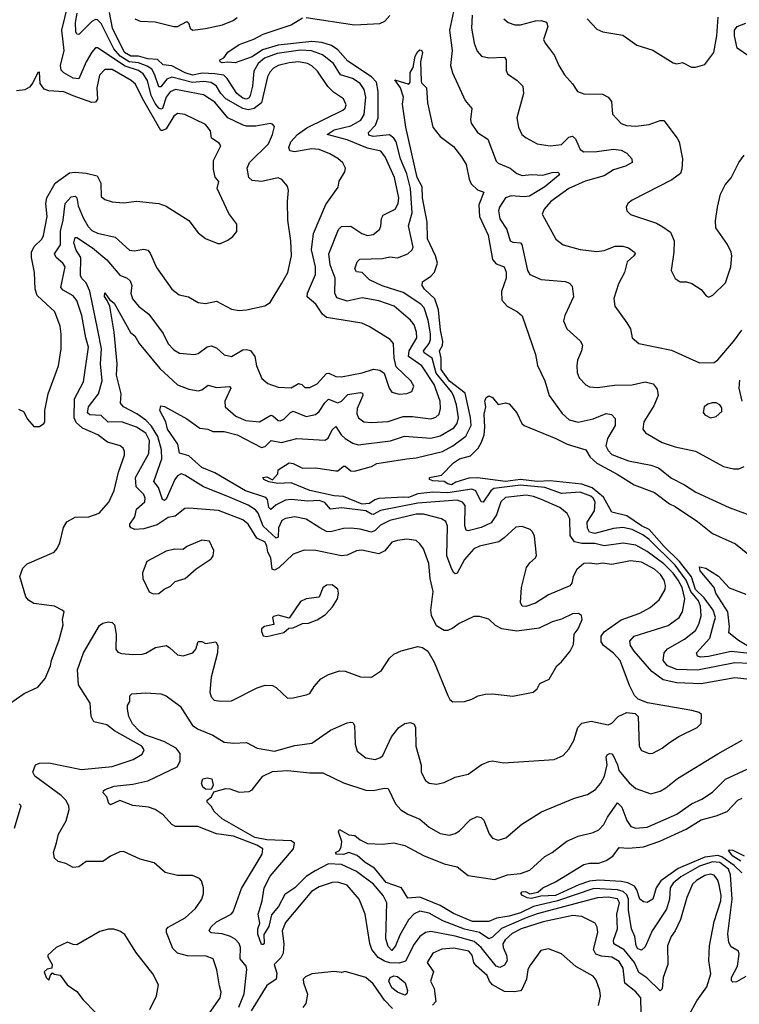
# Model space of a CAD drawing. Extents: x 1552294 to 1694791, y 811929 to 917222.
# Tile 275 of 643: x 1590538 to 1594399, y 895611 to 900891. Entities that reach past the tile are written whole.
import ezdxf

# ---------------------------------------------------------------- set-up
doc = ezdxf.new("R2010")
doc.units = 0

msp = doc.modelspace()

# ---------------------------------------------------------------- linework, layer by layer
at = {"layer": '0CON10XD'}
for points in [[(1590438.3, 897191.7), (1590562.4, 897277.6), (1590635, 897312), (1590675, 897358), (1590703.6, 897425), (1590708.2, 897455), (1590750, 897565), (1590771.4, 897645), (1590768.6, 897675), (1590776, 897715), (1590766.7, 897725), (1590725, 897746), (1590615, 897760), (1590585, 897778.8), (1590571.2, 897795), (1590539.2, 897905), (1590555, 897950), (1590577.6, 897972.4), (1590722.5, 898035), (1590740, 898055), (1590754.3, 898085), (1590773, 898167), (1590791.3, 898198.7), (1590835, 898222.5), (1590910, 898225), (1590965, 898244), (1591017, 898303), (1591045.8, 898365.8), (1591068.7, 898465), (1591100, 898555), (1591101.1, 898575), (1591093.7, 898593.7), (1591078, 898605), (1591010, 898625), (1590957.1, 898665), (1590875, 898699.7), (1590840.7, 898730.7), (1590830, 898755), (1590832.9, 898857.1), (1590880.5, 898949.5), (1590907, 899135), (1590892.4, 899185), (1590871.9, 899305), (1590844.1, 899384.1), (1590825, 899410.7), (1590770.7, 899440.7), (1590759.3, 899455), (1590781.9, 899565), (1590770, 899585), (1590734.1, 899615), (1590724.7, 899635), (1590757.4, 899682.6), (1590756.8, 899756.8), (1590771.9, 899815), (1590782, 899905), (1590815, 899941.1), (1590836.2, 899945), (1590845.3, 899935.3), (1590852.2, 899892.2), (1590878.3, 899828.3), (1590905, 899782), (1590925, 899760.6), (1590955, 899745.3), (1591050, 899725), (1591126.7, 899655), (1591151.8, 899651.8), (1591205, 899660), (1591225.3, 899655.3), (1591239.1, 899639.1), (1591271.5, 899561.5), (1591355, 899445.8), (1591393.8, 899415), (1591443.3, 899405), (1591496.1, 899373.9), (1591535, 899368), (1591595, 899381.2), (1591675, 899339.2), (1591715, 899331.9), (1591755, 899334.4), (1591854.2, 899355.8), (1591882.5, 899375), (1591945, 899477.5), (1591977.8, 899535), (1591996.2, 899625), (1591993.1, 899705), (1591976.4, 899815), (1591974.4, 899915), (1591980.6, 899975), (1591975, 899997.5), (1591945, 900033.8), (1591925, 900042.5), (1591835, 900023.6), (1591785, 900028.1), (1591768.1, 900045), (1591758.9, 900095), (1591770.5, 900125), (1591872.5, 900225), (1591894.5, 900275), (1591905, 900317.5), (1591895, 900330), (1591883.6, 900333.6), (1591805, 900320.3), (1591755, 900319.7), (1591737.1, 900325), (1591654.4, 900364.4), (1591585, 900448.2), (1591525, 900487.4), (1591375, 900516.8), (1591345, 900503.8), (1591324.8, 900474.8), (1591305, 900415.4), (1591295, 900410.8), (1591285, 900415.7), (1591265, 900441.1), (1591244.4, 900485), (1591223.1, 900565), (1591201.2, 900601.2), (1591175, 900618.6), (1591105, 900641.6), (1590955, 900740.5), (1590945, 900740.6), (1590925, 900717.5), (1590894.8, 900665), (1590855, 900574.4), (1590825, 900576.5), (1590775.5, 900605), (1590760.5, 900620.5), (1590756.6, 900645), (1590776.3, 900725), (1590764.5, 900835), (1590813.1, 901035)], [(1592865.2, 900935), (1592844.8, 900835), (1592859.1, 900725), (1592850, 900645), (1592860, 900605), (1592927.8, 900457.8), (1592964.4, 900415), (1592957.3, 900355), (1592960.5, 900335), (1592994.4, 900285), (1593050.1, 900250.1), (1593095, 900132.2), (1593105, 900122.1), (1593170.6, 900095), (1593206.5, 900066.5), (1593235, 900054.8), (1593285, 900061), (1593345, 900056.4), (1593395, 900070.8), (1593425, 900072.9), (1593434.2, 900065), (1593429.5, 900055), (1593355.3, 899994.7), (1593273.1, 899945), (1593245, 899940.3), (1593175, 899946.2), (1593145, 899936), (1593112.1, 899885), (1593107.9, 899865), (1593113.7, 899823.7), (1593152.7, 899765), (1593170.6, 899705), (1593185, 899697.3), (1593224.7, 899694.7), (1593232.5, 899685), (1593263.3, 899545), (1593274.6, 899524.6), (1593336.8, 899496.8), (1593465, 899486.9), (1593487.8, 899477.8), (1593502.4, 899462.4), (1593509.5, 899405), (1593462.7, 899305), (1593456.5, 899275), (1593473.4, 899233.4), (1593545, 899168.6), (1593557.8, 899145), (1593552.7, 899115), (1593531.5, 899065), (1593527.5, 899035), (1593529.1, 898999.1), (1593540.9, 898970.9), (1593575, 898932), (1593595, 898921.4), (1593638.3, 898918.3), (1593729.8, 898930.2), (1593825, 898933.3), (1593895, 898948.5), (1593937.7, 898937.7), (1593959.1, 898909.1), (1593963.1, 898875), (1593940.3, 898819.7), (1593886.9, 898735), (1593882.5, 898695), (1593896, 898675), (1593985, 898622.9), (1594055, 898599.6), (1594165, 898576.5), (1594313.9, 898493.9), (1594367.9, 898482.1), (1594397.4, 898482.6), (1594425.4, 898494.6)], [(1591675.4, 899084.6), (1591735, 899119.6), (1591755, 899122.3), (1591776.5, 899116.5), (1591799.2, 899085), (1591808.8, 899035), (1591837, 898967), (1591869.7, 898939.7), (1591925, 898920), (1591995, 898916.7), (1592035, 898939.4), (1592051.2, 898935), (1592068.1, 898918.1), (1592095, 898917.9), (1592135, 898937.9), (1592185, 898992.7), (1592196.7, 898995), (1592235, 898977.9), (1592265, 898975.4), (1592375, 898997.7), (1592436.8, 899016.8), (1592470.6, 899010.6), (1592494.5, 898994.5), (1592520.6, 898915), (1592535, 898894.2), (1592575, 898883.5), (1592615, 898886.7), (1592642.6, 898897.4), (1592652.2, 898925), (1592636.4, 898955), (1592558.9, 899028.9), (1592547.5, 899075), (1592544.4, 899155), (1592525.3, 899175.3), (1592413.8, 899246.2), (1592373.8, 899263.8), (1592183.9, 899293.9), (1592162.1, 899312.1), (1592127.2, 899365), (1592080, 899405), (1592082.9, 899425), (1592125.2, 899525), (1592124.8, 899565), (1592103.1, 899656.9), (1592114.1, 899745), (1592180.1, 899899.9), (1592247.9, 899992.1), (1592251.9, 900025), (1592282.9, 900075), (1592286.9, 900095), (1592272.8, 900122.8), (1592245.9, 900145.9), (1592201.7, 900171.7), (1592144.6, 900194.6), (1592105, 900198.6), (1592012.1, 900182.1), (1591988.3, 900188.3), (1591982.5, 900205), (1591993.3, 900235), (1592028.8, 900275), (1592078.3, 900311.7), (1592272.5, 900405), (1592285, 900416), (1592290.5, 900435), (1592275, 900465.6), (1592222.1, 900502.1), (1592191.7, 900531.7), (1592136.2, 900615), (1592105, 900643.9), (1592082.9, 900655), (1592035, 900664), (1591985, 900659.1), (1591925.6, 900645), (1591899.2, 900630.8), (1591879.8, 900610.2), (1591867.8, 900585), (1591834.8, 900445.2), (1591796.2, 900415), (1591765, 900407.2), (1591735, 900414.8), (1591645, 900466.2), (1591617.2, 900495), (1591593.9, 900535), (1591565, 900554.5), (1591525, 900558.9), (1591465, 900553.4), (1591355, 900583), (1591328, 900572), (1591295, 900531.4), (1591285, 900531.2), (1591262.1, 900597.9), (1591246.5, 900625), (1591222.2, 900642.2), (1591175, 900660.3), (1591124.8, 900664.8), (1591078.2, 900695), (1591044, 900735), (1590975, 900871.1), (1590955, 900890.3), (1590945, 900891.4), (1590925, 900881.1), (1590855, 900811.4), (1590845, 900812.5), (1590839.1, 900825), (1590838, 900875), (1590847.3, 900925)], [(1591714.5, 895595), (1591742.7, 895667.3), (1591757.3, 895797.3), (1591754, 895815), (1591722, 895855), (1591722.1, 895915), (1591715, 895937.5), (1591695, 895960), (1591670, 895975), (1591625, 895989.5), (1591565, 895993.8), (1591554.4, 896005), (1591564.5, 896025), (1591595, 896053.1), (1591672.9, 896095), (1591683.5, 896106.5), (1591728.8, 896231.2), (1591838.5, 896415), (1591842.1, 896445), (1591810.5, 896465), (1591685, 896511.8), (1591595, 896525.4), (1591493.8, 896565), (1591375, 896564.4), (1591355, 896575.7), (1591307.3, 896627.3), (1591264.4, 896655), (1591228.7, 896668.7), (1591145, 896677.5), (1591075, 896704.5), (1591025, 896680.6), (1591016.7, 896686.7), (1591005, 896724.2), (1590985.7, 896745), (1590987.5, 896755), (1590997.6, 896762.4), (1591045, 896780.3), (1591145, 896792), (1591225, 896809.1), (1591382.5, 896885), (1591399.6, 896915), (1591398.8, 896955), (1591377.3, 896985), (1591310.8, 897020.8), (1591208.9, 897055), (1591180.9, 897075), (1591142.9, 897115), (1591123.1, 897155), (1591115.9, 897194.1), (1591116.2, 897213.8), (1591128.8, 897235), (1591128.8, 897265), (1591140, 897275), (1591215, 897281.4), (1591295, 897275.6), (1591325, 897265.6), (1591399.4, 897209.4), (1591466, 897106), (1591495, 897086.6), (1591575, 897053.2), (1591635, 897016.7), (1591685, 897011.5), (1591755, 897014), (1591813.3, 896985), (1591905, 896968.2), (1592015, 896999.3), (1592105, 897010.7), (1592205, 897080.9), (1592295, 897120.8), (1592315, 897124.2), (1592325, 897121.2), (1592335.5, 897105.5), (1592337.9, 897005), (1592348.3, 896968.3), (1592395, 896932.9), (1592445, 896924.3), (1592475, 896934.4), (1592486.9, 896945), (1592533.9, 897045), (1592572.2, 897095), (1592605, 897116), (1592635, 897122), (1592655, 897113.8), (1592662.2, 897095), (1592663.4, 896995), (1592692.4, 896892.4), (1592693.1, 896855), (1592715, 896811.2), (1592735, 896797.1), (1592775, 896790.6), (1592815, 896800), (1592875, 896828.6), (1592945, 896845.6), (1593015, 896894.2), (1593055, 896912), (1593075, 896915.8), (1593135, 896906), (1593405.6, 896924.4), (1593453.8, 896945), (1593485, 896978.8), (1593511.9, 897025), (1593533.5, 897095), (1593555, 897118.9), (1593605, 897129.5), (1593695, 897110), (1593715, 897119.2), (1593750, 897155), (1593795.5, 897175.5), (1593840.3, 897170.3), (1593857.1, 897155), (1593862.2, 896995), (1593875, 896972.5), (1593915, 896955.6), (1593935, 896957.8), (1593985, 896983.6), (1594025.6, 897015), (1594075, 897046.5), (1594173.8, 897095), (1594194.1, 897115.9), (1594196.7, 897165), (1594183.3, 897175), (1594145, 897186.5), (1593907, 897227), (1593856.4, 897246.4), (1593836.4, 897266.4), (1593809.8, 897319.8), (1593759.6, 897455), (1593725, 897493.2), (1593670.3, 897535), (1593659, 897555), (1593658.9, 897585), (1593675, 897608), (1593765, 897671.8), (1593865, 897709.1), (1593921.3, 897738.7), (1593969.9, 897780.1), (1594001.3, 897835), (1594003.4, 897856.6), (1593995.7, 897885), (1593975.7, 897915), (1593945.2, 897945), (1593875, 897981.2), (1593815, 897988.1), (1593715, 897970), (1593665, 897976.7), (1593635, 897970.4), (1593595, 897976.7), (1593565, 897974.3), (1593527.9, 897942.1), (1593507.8, 897905), (1593501.3, 897868.7), (1593490, 897855), (1593375, 897806.1), (1593305, 897762.1), (1593253.8, 897743.8), (1593235, 897745.7), (1593224.7, 897764.7), (1593230, 897845), (1593257.6, 897952.4), (1593275, 897978.6), (1593306.2, 898005), (1593311.7, 898018.3), (1593301.1, 898121.1), (1593290.6, 898145), (1593276.5, 898156.5), (1593235, 898173.8), (1593199.8, 898170.2), (1593138.5, 898111.5), (1593108.9, 898091.1), (1593005, 898067.5), (1592975, 898053.1), (1592925, 897995.5), (1592885, 897923.1), (1592875, 897918.6), (1592865, 897925.8), (1592853, 897953), (1592830.4, 898015), (1592833.3, 898175), (1592825, 898199.4), (1592801.2, 898215), (1592705, 898240), (1592665, 898239.3), (1592524, 898206), (1592475, 898179.3), (1592445, 898151.8), (1592425, 898142.2), (1592365, 898158.8), (1592315, 898163.8), (1592275, 898161.5), (1592205, 898144.1), (1592185, 898146.7), (1592147.8, 898165), (1592075, 898213.2), (1592015, 898225.3), (1591965, 898215.8), (1591944.7, 898205), (1591927.5, 898165), (1591925, 898116.2), (1591915, 898111.1), (1591844.2, 898175), (1591817.3, 898245), (1591803.1, 898263.1), (1591765, 898288), (1591654.4, 898334.4), (1591525, 898385.2), (1591425, 898448.8), (1591405, 898455.3), (1591385, 898444.1), (1591370.4, 898425), (1591325, 898319.4), (1591315, 898311.9), (1591305, 898317.1), (1591282.7, 898382.7), (1591257.1, 898415), (1591301.5, 898535), (1591299.6, 898585), (1591279, 898655), (1591245, 898711.5), (1591215, 898742.9), (1591167.6, 898777.6), (1591095.6, 898815), (1591078.5, 898835), (1591083.3, 898885), (1591056.8, 898985), (1591060.8, 899045), (1591044.7, 899215.3), (1591021.3, 899355), (1591007.5, 899385), (1590993.6, 899406.4), (1590995, 899425.8), (1591020.8, 899390.8), (1591045, 899370), (1591133.4, 899213.4), (1591155.6, 899195), (1591180, 899155), (1591290.2, 899020.2), (1591385, 898932.5), (1591445, 898908.7), (1591495, 898900.8), (1591515, 898906.4), (1591549.3, 898930.7), (1591595, 898918.2), (1591664.5, 898924.5), (1591671.9, 898915), (1591638.8, 898845), (1591641.2, 898815), (1591697.8, 898765), (1591752, 898742), (1591825, 898734), (1591885, 898769.4), (1591896.9, 898766.9), (1591925, 898741.5), (1591935, 898740.4), (1591955, 898748.8), (1591990.4, 898785), (1592005, 898791.4), (1592075, 898762), (1592125, 898773.2), (1592145, 898788.8), (1592175, 898836), (1592194.8, 898855.2), (1592245, 898836.9), (1592265, 898845.9), (1592299.5, 898880.5), (1592365, 898891.5), (1592377.5, 898887.5), (1592379.3, 898875), (1592348.8, 898805), (1592347.5, 898777.5), (1592356.9, 898755), (1592385, 898734.6), (1592425, 898730.7), (1592515, 898735.9), (1592595, 898763), (1592646.4, 898763.6), (1592745, 898750.9), (1592771.1, 898758.9), (1592788.5, 898775), (1592795.3, 898805), (1592793.6, 898845), (1592762.8, 898935), (1592695.4, 899035.4), (1592624.8, 899085), (1592627.7, 899115), (1592668.3, 899185), (1592667.8, 899215), (1592654.1, 899254.1), (1592635, 899278.9), (1592546.7, 899355), (1592465, 899383.5), (1592375, 899399.4), (1592295, 899381.2), (1592240.1, 899400.1), (1592230, 899425), (1592230.5, 899505), (1592204.2, 899575.8), (1592197.2, 899635), (1592248.9, 899765), (1592265, 899781.9), (1592315, 899782.7), (1592373.8, 899743.8), (1592405, 899733.8), (1592435, 899738.1), (1592468, 899765), (1592476.4, 899783.6), (1592479.1, 899825), (1592487.6, 899842.4), (1592552.1, 899875), (1592569.5, 899905), (1592572.4, 899935), (1592548.4, 900045), (1592498.4, 900155), (1592475.2, 900185.2), (1592405, 900201), (1592295, 900247), (1592187.8, 900275), (1592225, 900300), (1592315, 900321.7), (1592368.3, 900351.7), (1592387.3, 900382.7), (1592396.3, 900475), (1592386.1, 900516.1), (1592365, 900548), (1592324.8, 900574.8), (1592258.8, 900595), (1592222.3, 900655), (1592162.9, 900702.9), (1592103.8, 900723.8), (1592045, 900727.2), (1591920.4, 900709.6), (1591851.9, 900685), (1591817.5, 900655), (1591794.9, 900615.1), (1591787.2, 900535), (1591775, 900484.3), (1591768.9, 900471.1), (1591755, 900464.1), (1591735, 900470.3), (1591703.5, 900495), (1591651.9, 900575), (1591632.7, 900592.7), (1591585, 900601.2), (1591516.8, 900603.2), (1591465, 900593.2), (1591425.3, 900605), (1591355, 900642.8), (1591308.7, 900648.7), (1591277.3, 900677.3), (1591225, 900681.6), (1591175, 900695.1), (1591133.8, 900695), (1591100.8, 900715), (1591035.5, 900845), (1591019.5, 900929.5)], [(1591156.2, 900896.2), (1591185, 900882.8), (1591265, 900880), (1591365, 900853.6), (1591385.6, 900855), (1591435, 900881.5), (1591444.6, 900874.6), (1591453.2, 900845), (1591465, 900834.6), (1591535, 900843.4)], [(1594555, 897341.2), (1594375, 897360.9), (1594195, 897328.6), (1594064.1, 897334.1), (1593990.2, 897350.2), (1593929.8, 897395), (1593835.3, 897505), (1593815.4, 897535), (1593812.7, 897557.3), (1593835.7, 897585), (1594017.3, 897642.7), (1594076.4, 897685), (1594095, 897716.2), (1594106.2, 897785), (1594092.9, 897845), (1594071.4, 897885), (1594045, 897921.9), (1593995, 897972.3), (1593905, 898039.8), (1593845, 898072.4), (1593776.8, 898083.2), (1593675, 898069.1), (1593625, 898081.9), (1593555, 898081.5), (1593515, 898091.2), (1593491.4, 898125), (1593490, 898215), (1593475, 898242.5), (1593435.8, 898275), (1593338.6, 898318.6), (1593294.5, 898334.5), (1593255, 898340.6), (1593145, 898328.2), (1593120.6, 898305), (1593097.1, 898235), (1593067.4, 898192.6), (1593015, 898168), (1592945, 898149.6), (1592934.1, 898154.1), (1592926.5, 898176.5), (1592928.9, 898285), (1592914, 898304), (1592885, 898313.5), (1592675, 898298.1), (1592475, 898259.5), (1592435, 898237.8), (1592425, 898238.3), (1592395, 898257.6), (1592265, 898272.5), (1592205, 898266.3), (1592175, 898302.1), (1592145, 898312.2), (1592085, 898309.7), (1591995, 898317.7), (1591965, 898313.5), (1591915, 898289), (1591885, 898264.5), (1591875, 898274.2), (1591867, 898317), (1591858.8, 898328.8), (1591750, 898365), (1591585, 898460.6), (1591515, 898488.8), (1591445, 898552.1), (1591396.3, 898566.3), (1591386.8, 898615), (1591331.2, 898695), (1591322.3, 898735), (1591290.6, 898795), (1591295, 898820), (1591315, 898815.7), (1591435, 898750.6), (1591505, 898700.5), (1591547.5, 898695), (1591575, 898683.1), (1591635, 898682.5), (1591705, 898664.1), (1591835, 898596.2), (1591855, 898601.2), (1591886.7, 898635), (1591943.6, 898623.6), (1592025, 898644.6), (1592175, 898636.1), (1592193.3, 898646.8), (1592215, 898692.2), (1592235, 898709.2), (1592263.4, 898665), (1592283.9, 898645), (1592325, 898620), (1592355, 898611.8), (1592528.2, 898631.8), (1592603.3, 898656.7), (1592745, 898645.8), (1592795, 898658.9), (1592867.6, 898702.4), (1592884.8, 898725), (1592891.9, 898755), (1592881.8, 898825), (1592865.9, 898875), (1592855.9, 898895), (1592772.7, 898995), (1592750.9, 899075), (1592709.2, 899105), (1592705.2, 899115), (1592735.9, 899155), (1592743, 899175), (1592743.2, 899206.8), (1592729.5, 899279.5), (1592708.3, 899345), (1592690.4, 899365), (1592595, 899428), (1592482.9, 899462.9), (1592415, 899496.5), (1592375, 899534.4), (1592345, 899538.9), (1592336.9, 899555), (1592348.4, 899591.6), (1592363.1, 899606.9), (1592485, 899610.8), (1592525, 899618.4), (1592565, 899613.4), (1592620, 899635), (1592643.3, 899656.7), (1592648.9, 899671.1), (1592624.7, 899785), (1592644.5, 899855.5), (1592634.6, 899985), (1592614.6, 900065), (1592580.7, 900145), (1592558.2, 900235), (1592545, 900256.2), (1592522.5, 900272.5), (1592435, 900264.4), (1592410.8, 900270.8), (1592408.9, 900285), (1592447.5, 900325), (1592461.7, 900365), (1592462.2, 900505), (1592451.9, 900555), (1592426.2, 900585), (1592298.1, 900668.1), (1592245, 900729.8), (1592211.9, 900751.9), (1592158.6, 900768.6), (1592105, 900774.4), (1591925, 900753.7), (1591841.3, 900728.7), (1591785, 900692.3), (1591695, 900659.5), (1591655, 900663.5), (1591625, 900658.8), (1591613.3, 900665), (1591612.5, 900675), (1591633.9, 900686.1), (1591655, 900717.5), (1591715, 900757.1), (1591795, 900785.5), (1591845, 900813.6), (1591995, 900862.5), (1592055, 900900.4)], [(1591535, 900843.4), (1591627, 900863), (1591683.7, 900886.3), (1591705, 900902.4)], [(1592075, 900903.4), (1592335, 900864), (1592470.5, 900869.5), (1592496.7, 900883.3), (1592525, 900913.2)], [(1592965.3, 900915), (1592962.7, 900845), (1592977.1, 900765), (1592992.3, 900722.3), (1593015.4, 900695.4), (1593055, 900686.2), (1593139.3, 900689.3), (1593148.9, 900675), (1593148.9, 900618.9), (1593155, 900601.2), (1593207.5, 900565), (1593237.5, 900535), (1593240.9, 900495), (1593205.6, 900365), (1593214.6, 900314.6), (1593232.9, 900275), (1593255, 900256.9), (1593315, 900225.8), (1593385, 900213.5), (1593445, 900221.8), (1593485, 900260), (1593505, 900265.6), (1593521.3, 900251.3), (1593545.3, 900195.3), (1593565, 900182.5), (1593635, 900184.7), (1593725, 900196.8), (1593765, 900190.7), (1593795.3, 900175.3), (1593822.5, 900145), (1593824, 900125), (1593789.2, 900105), (1593725, 900085.3), (1593675, 900052.6), (1593572.9, 900025), (1593484.8, 899985.2), (1593388.1, 899915), (1593352.5, 899875), (1593342.3, 899847.7), (1593414.5, 899714.5), (1593453.4, 899683.4), (1593545, 899658.1), (1593635, 899647.5), (1593675, 899652.7), (1593734.1, 899675.9), (1593775, 899675.4), (1593805, 899666.8), (1593837.1, 899645), (1593840.8, 899635), (1593834.2, 899625), (1593798.1, 899591.9), (1593782.7, 899535), (1593750.4, 899475), (1593725.8, 899395), (1593732, 899355), (1593795.7, 899265.7), (1593815, 899232.5), (1593824, 899185), (1593860, 899155), (1594035, 899118.9), (1594185, 899051.2), (1594265, 899052), (1594285, 899066), (1594367.5, 899165), (1594412.1, 899225)], [(1593135.4, 900895.4), (1593158.8, 900875), (1593195, 900863.8), (1593225, 900863.3), (1593305.4, 900885.4), (1593336.1, 900886.1), (1593365, 900878.1), (1593371.5, 900855), (1593348.9, 900785), (1593356.9, 900765), (1593381.4, 900735), (1593408.6, 900698.6), (1593431.1, 900645), (1593461.4, 900595), (1593505, 900546), (1593531.2, 900505), (1593565, 900492.9), (1593665, 900490.8), (1593695, 900476), (1593712.7, 900452.7), (1593718.8, 900385), (1593765, 900334.2), (1593793.7, 900323.7), (1593845, 900320), (1593915, 900328.5), (1593975, 900350.5), (1593995, 900350), (1594066.3, 900256.3), (1594076.2, 900235), (1594095.3, 900145), (1594091.3, 900088.7), (1594083.8, 900066.2), (1594037.6, 900032.4), (1593825, 899923.8), (1593801.2, 899905), (1593792, 899885), (1593796.7, 899865), (1593815, 899846.2), (1593955, 899799.4), (1593989.1, 899779.1), (1594030.6, 899750.6), (1594050, 899705), (1594048.6, 899645), (1594034.4, 899545), (1594055, 899502.5), (1594082.5, 899485), (1594115.9, 899485.9), (1594145, 899476.7), (1594195, 899443.8), (1594220.7, 899410.7), (1594235, 899403.3), (1594257.3, 899412.7), (1594325, 899480), (1594354, 899565), (1594358.8, 899625), (1594356.2, 899645), (1594336.2, 899685), (1594274, 899774), (1594271.7, 899811.7), (1594282, 899885), (1594299.2, 899955), (1594324, 900005), (1594355, 900043.3), (1594396.2, 900125), (1594426.2, 900165)], [(1593582.5, 900895), (1593635, 900840.6), (1593667.5, 900825), (1593775, 900808.6), (1593850, 900755), (1593935, 900727.5), (1594045, 900660), (1594065, 900653.8), (1594095, 900661.2), (1594143, 900637), (1594165, 900636.7), (1594215, 900650), (1594262.5, 900715), (1594279.1, 900805), (1594285.9, 900905)], [(1594449.7, 900695), (1594388.2, 900738.2), (1594373.8, 900805), (1594374.2, 900835), (1594387.1, 900855), (1594435, 900871.5)], [(1593881.6, 898128.4), (1593823.9, 898156.1), (1593775, 898167.7), (1593725, 898162.5), (1593625, 898134.9), (1593595, 898142.6), (1593584.8, 898164.8), (1593583.7, 898196.3), (1593622.8, 898257.2), (1593626.5, 898305), (1593616, 898325), (1593602.7, 898335), (1593545, 898357.9), (1593445, 898349.2), (1593355, 898382.8), (1593225, 898394.7), (1593082.5, 898377.5), (1593065.9, 898364.1), (1593025, 898303.6), (1593015, 898305.6), (1592985, 898364.7), (1592963.4, 898373.4), (1592835, 898354.4), (1592755, 898357.5), (1592675, 898347.4), (1592625, 898329.2), (1592600, 898329.9), (1592465, 898322.4), (1592443.7, 898316.3), (1592414.5, 898295.5), (1592375, 898293.1), (1592275, 898334.3), (1592225, 898337), (1592095.2, 898365.2), (1591995, 898407.8), (1591922.7, 898402.7), (1591875, 898412.1), (1591848.6, 898425), (1591842.9, 898435), (1591865, 898440), (1591895, 898422.5), (1591923.3, 898455), (1591925, 898477.5), (1591985, 898514), (1592005, 898511.6), (1592055, 898486.5), (1592125, 898487.9), (1592235, 898470.9), (1592245, 898470.9), (1592275, 898496.9), (1592285, 898497.1), (1592315, 898471.8), (1592335, 898469.1), (1592425, 898495.5), (1592455, 898511.3), (1592615, 898535.8), (1592665, 898541), (1592807.7, 898575), (1592863.1, 898605), (1592932.7, 898657.3), (1592961.2, 898715), (1592957.3, 898757.3), (1592928.2, 898888.2), (1592845, 898951.9), (1592798.8, 899015), (1592799.9, 899075), (1592791.2, 899115), (1592806.9, 899143.1), (1592809.4, 899165), (1592795.7, 899225), (1592785.7, 899335.7), (1592765, 899393.5), (1592710.6, 899445), (1592697.5, 899465), (1592698.8, 899485), (1592745, 899515.6), (1592763.3, 899536.7), (1592779.6, 899585), (1592768.8, 899625), (1592726.1, 899715), (1592724.3, 899805), (1592700.2, 899935), (1592697.6, 899995), (1592671.7, 900045), (1592610.4, 900315), (1592591.7, 900438.3), (1592596.7, 900475), (1592580.8, 900525), (1592551.7, 900568.3), (1592626, 900545), (1592633.1, 900555), (1592633.2, 900606.8), (1592648.9, 900635), (1592660.9, 900695), (1592675, 900720), (1592685, 900728.8), (1592695, 900726.7), (1592700, 900715), (1592688.2, 900665), (1592692.7, 900562.7), (1592695, 900552.5), (1592721.2, 900525), (1592726, 900445), (1592755.7, 900315), (1592794, 900265), (1592865, 900211.2), (1592908, 900155), (1592934, 900115), (1592949.2, 900035), (1592961.2, 900011.2), (1592995, 899978), (1593028.8, 899965), (1593002, 899898), (1593004.7, 899834.7), (1593051.4, 899735), (1593075.2, 899605), (1593095, 899581.3), (1593138.5, 899565), (1593147.6, 899537.6), (1593147.6, 899505), (1593124, 899434), (1593125, 899387.5), (1593154.4, 899355), (1593210, 899325), (1593233.4, 899303.4), (1593305.3, 899095.3), (1593316.9, 899036.9), (1593356, 898955), (1593379.2, 898875), (1593448.2, 898778.2), (1593486.9, 898745), (1593535, 898732.2), (1593615, 898750.3), (1593685, 898778.8), (1593713.5, 898773.5), (1593732.5, 898752.5), (1593733.3, 898715), (1593692.9, 898645), (1593683.5, 898605), (1593695, 898580), (1593715, 898558.7), (1593805, 898524.8), (1593925, 898501.5), (1593965, 898487.9), (1594035, 898431.5), (1594105, 898397.1), (1594166.4, 898356.4), (1594345, 898274.5), (1594475, 898227.5)], [(1590531.7, 898801.7), (1590559.3, 898789.3), (1590579.3, 898749.3), (1590615, 898710), (1590645, 898708.8), (1590668, 898725), (1590674, 898735), (1590672.5, 898795), (1590691.9, 898885), (1590746.7, 899035), (1590760, 899125), (1590761.5, 899205), (1590755, 899246.7), (1590727.5, 899325), (1590632, 899412), (1590621.1, 899445), (1590617.1, 899535), (1590601.5, 899615), (1590602.1, 899645), (1590615.5, 899675), (1590656.4, 899713.6), (1590666.4, 899733.6), (1590685.9, 899835), (1590678.4, 899905), (1590684.2, 899935.8), (1590729.1, 900015), (1590805, 900069.7), (1590835, 900073.7), (1590895, 900067.6), (1590953.5, 900053.5), (1590973.1, 900015), (1590975, 899942.5), (1590995, 899926), (1591035, 899914.3), (1591095, 899908.1), (1591165, 899917.8), (1591285, 899904.2), (1591325, 899890), (1591445, 899813.3), (1591495, 899747.5), (1591535, 899717.5), (1591600.7, 899690.7), (1591615, 899690), (1591655, 899708.8), (1591682.7, 899727.3), (1591703.8, 899755), (1591704, 899795), (1591660.9, 899850.9), (1591597.5, 899985), (1591607.1, 900022.9), (1591587.2, 900047.2), (1591578.3, 900088.3), (1591578.2, 900135), (1591616.7, 900215), (1591608.7, 900228.7), (1591567.8, 900255), (1591561.8, 900295), (1591535, 900328.2), (1591425, 900382.3), (1591385, 900387.1), (1591365, 900373.8), (1591325, 900305.2), (1591305, 900295.7), (1591295, 900297.2), (1591197.6, 900467.6), (1591160.3, 900545), (1591136.9, 900565), (1591035, 900624.2), (1590995, 900623.4), (1590966.4, 900593.6), (1590953, 900525), (1590956, 900465), (1590945, 900448.2), (1590925, 900446.8), (1590825, 900482.9), (1590775, 900504.1), (1590695, 900508.8), (1590668.8, 900518.8), (1590648.3, 900548.3), (1590645, 900610), (1590635, 900607.5), (1590608.5, 900551.5), (1590590.9, 900529.1), (1590565.4, 900514.6), (1590521.4, 900508.6)], [(1591530.4, 895525), (1591613.5, 895645), (1591618.8, 895675), (1591610.4, 895710.4), (1591596.1, 895796.1), (1591576, 895855), (1591538, 895868), (1591438.6, 895871.4), (1591384.2, 895884.2), (1591360.3, 895910.3), (1591326.2, 895995), (1591326.2, 896013.8), (1591334.4, 896025), (1591426.9, 896075), (1591481.4, 896125), (1591515.5, 896174.5), (1591524, 896205), (1591524, 896235), (1591513.6, 896273.6), (1591502.5, 896285), (1591465, 896301.2), (1591385, 896301.4), (1591317.9, 896317.9), (1591259.1, 896369.1), (1591185, 896389.2), (1591095, 896430), (1591075, 896428), (1591025, 896406), (1590985, 896376), (1590895, 896375.7), (1590855, 896348.6), (1590824.5, 896344.5), (1590785, 896365.5), (1590745, 896376.9), (1590725.7, 896395), (1590720, 896425), (1590735, 896477.5), (1590746.7, 896523.3), (1590787.5, 896595), (1590803.1, 896655), (1590801.5, 896675), (1590786.2, 896705), (1590761, 896731), (1590618.6, 896835), (1590609.2, 896855), (1590623.8, 896895), (1590645, 896903.1), (1590695, 896906.5), (1590869.3, 896869.3), (1591035, 896886.2), (1591146.5, 896923.5), (1591195, 896952.9), (1591206.9, 896975), (1591194.4, 896995), (1591047.5, 897077.5), (1591005, 897109.2), (1590935.6, 897125.6), (1590921.4, 897155), (1590915.5, 897225), (1590854, 897324), (1590848.2, 897405), (1590880.5, 897495), (1590967.2, 897642.8), (1590985, 897654.5), (1591015, 897661.8), (1591035, 897658.9), (1591047.8, 897645), (1591055.3, 897595.3), (1591053.9, 897515), (1591065, 897498.9), (1591085, 897492.1), (1591145, 897486.2), (1591195, 897489.1), (1591215, 897494.6), (1591266.2, 897525), (1591324.4, 897534.4), (1591342.5, 897525), (1591385, 897484.3), (1591415, 897478.6), (1591466.7, 897495), (1591483.8, 897515), (1591495, 897555.8), (1591515, 897556), (1591535, 897546.2), (1591590, 897555), (1591600.6, 897535), (1591599.5, 897495), (1591566.2, 897365), (1591558.5, 897285), (1591565, 897258.8), (1591582.5, 897242.5), (1591615, 897235.7), (1591675, 897238.6), (1591812.4, 897307.6), (1591855, 897321.4), (1591895, 897320), (1591915, 897308.8), (1591975, 897253.3), (1592005, 897253.8), (1592075, 897270), (1592095, 897277.5), (1592118, 897315), (1592154.5, 897355.5), (1592195, 897378.6), (1592255, 897399.4), (1592285, 897398.1), (1592367, 897367), (1592425.6, 897364.4), (1592478.7, 897401.3), (1592522.6, 897467.4), (1592545, 897489.2), (1592585, 897506), (1592675, 897530), (1592700, 897525), (1592727.5, 897505), (1592762, 897445), (1592835, 897267.5), (1592845.9, 897245.9), (1592862.3, 897232.3), (1592925, 897234.2), (1592965, 897246.2), (1592997.5, 897265), (1593035, 897274), (1593075, 897275.8), (1593185, 897263.1), (1593293.8, 897283.8), (1593315, 897303.3), (1593328.3, 897331.7), (1593378.8, 897355), (1593420, 897425), (1593445, 897446.7), (1593492, 897505), (1593509.1, 897540.9), (1593514, 897596), (1593535.4, 897624.6), (1593556, 897675), (1593553.3, 897695), (1593536.1, 897706.1), (1593505, 897704), (1593445, 897675.5), (1593395, 897662.2), (1593325, 897628.2), (1593205, 897611.5), (1593124.8, 897624.8), (1593091.5, 897641.5), (1593055, 897676), (1593005, 897690), (1592975, 897690), (1592896.6, 897653.4), (1592863, 897627), (1592835, 897616), (1592815, 897616), (1592775, 897641.2), (1592747.1, 897695), (1592744.5, 897725), (1592757.1, 897825), (1592741.2, 897895), (1592734, 897974), (1592705, 898053.8), (1592685, 898080.8), (1592665, 898097.8), (1592615, 898104.5), (1592565, 898098.5), (1592535, 898088.1), (1592497.1, 898042.9), (1592465, 898026.7), (1592373.6, 898046.4), (1592345, 898041.8), (1592295, 898018.8), (1592265, 898016.3), (1592127.5, 898045), (1592064.5, 898045.5), (1592005, 898024.2), (1591928.9, 897951.1), (1591905, 897938.8), (1591892.5, 897945), (1591886.1, 898005), (1591869.4, 898035), (1591865, 898067.5), (1591855, 898088.8), (1591810.7, 898110.7), (1591764.7, 898185), (1591735, 898208.2), (1591605, 898258.2), (1591445, 898271.9), (1591425, 898269.4), (1591372, 898228), (1591335, 898221.6), (1591275, 898182.1), (1591205, 898159.8), (1591156.3, 898156.3), (1591135.6, 898165), (1591128.5, 898175), (1591129.1, 898185), (1591155.3, 898225), (1591164.8, 898265.2), (1591210, 898305), (1591211.4, 898325), (1591204.7, 898345), (1591163.5, 898385), (1591160, 898435), (1591230.9, 898565), (1591234.4, 898635), (1591215, 898673), (1591164.7, 898705.3), (1591085, 898733.5), (1591012.6, 898732.6), (1590975, 898768.7), (1590915, 898771.9), (1590902.7, 898782.7), (1590908.1, 898815), (1590961.9, 898885), (1590981, 898955), (1590971, 899045), (1590976.5, 899125), (1590958.3, 899225), (1590914, 899435), (1590895, 899479.1), (1590872.2, 899502.2), (1590865, 899518.8), (1590865.6, 899615), (1590841.6, 899655), (1590829.6, 899695), (1590835, 899722), (1590845, 899722.5), (1590928, 899668), (1591005, 899602.5), (1591075, 899521.5), (1591115, 899504.5), (1591130.6, 899490.6), (1591140.7, 899465), (1591135.3, 899425), (1591144.3, 899394.3), (1591175, 899353.8), (1591232, 899312), (1591307.5, 899207.5), (1591335, 899152), (1591365, 899120), (1591395, 899102.9), (1591475, 899095.6), (1591495, 899101.1), (1591545, 899136.7), (1591565, 899141.1), (1591595, 899131.9), (1591635, 899092.9), (1591675.4, 899084.6)], [(1594413.9, 898845), (1594397.7, 898915), (1594402.7, 898957.3)], [(1594455, 897492.2), (1594355, 897502.3), (1594234.2, 897475), (1594191.5, 897471.5), (1594175, 897477.5), (1594170, 897495), (1594241.1, 897575), (1594263.5, 897655), (1594270.8, 897685), (1594258.6, 897725), (1594211.2, 897791.2), (1594164.8, 897834.8), (1594142.6, 897902.6), (1594079, 897985), (1593996.5, 898065), (1593916.1, 898156.1), (1593875, 898176.5), (1593795, 898230.3), (1593715, 898250.3), (1593671, 898331.1), (1593610, 898380.1), (1593555, 898400), (1593385, 898417), (1593315, 898413.9), (1593225, 898424.8), (1593144.8, 898415.2), (1592994.8, 898434.8), (1592948.5, 898431.5), (1592879.1, 898410.9), (1592855, 898397.3), (1592835, 898401.1), (1592815, 898414), (1592755, 898418.1), (1592736.7, 898425), (1592736.7, 898435), (1592802, 898448), (1592866, 898515), (1592898.8, 898535), (1592957.6, 898552.4), (1592997.6, 898592.4), (1593016.9, 898625), (1593030.5, 898665), (1593034.6, 898705), (1593030.6, 898775), (1593039.2, 898815), (1593034.6, 898845), (1593040.5, 898865), (1593055, 898873.6), (1593074.5, 898865), (1593105, 898828), (1593145, 898836.2), (1593165, 898830), (1593205, 898783.3), (1593233.3, 898725), (1593245, 898713.8), (1593415, 898645.5), (1593475, 898614.5), (1593575, 898583.3), (1593600, 898545), (1593635, 898512.2), (1593743.3, 898453.3), (1593835, 898397.3), (1593945, 898355.9), (1594025, 898294.1), (1594055, 898280.4), (1594175, 898199.7), (1594255, 898136.1), (1594379.3, 898079.3), (1594529.1, 897959.1)], [(1594245, 898756.2), (1594275, 898763.3), (1594305, 898790), (1594305, 898810), (1594295, 898826), (1594275, 898836), (1594253.9, 898836.1), (1594230.5, 898829.5), (1594210, 898815), (1594206.2, 898785), (1594215, 898771.2), (1594245, 898756.2)], [(1591255, 897811.2), (1591285, 897813.3), (1591312.7, 897837.3), (1591347.3, 897852.7), (1591372.6, 897877.4), (1591426.6, 897893.4), (1591484.4, 897945.6), (1591565, 897998.8), (1591575.8, 898015), (1591580, 898045), (1591556.2, 898095), (1591515, 898100), (1591434.4, 898065.6), (1591415, 898050), (1591368.3, 898051.7), (1591325, 898040.8), (1591220, 897985), (1591196.7, 897925), (1591198.8, 897895), (1591232.3, 897822.3), (1591255, 897811.2)], [(1594455, 897439.2), (1594375, 897442.5), (1594175, 897402.4), (1594065, 897405.5), (1594013.8, 897425), (1593990.4, 897455), (1593996.4, 897495), (1594013.9, 897516.1), (1594105, 897568.2), (1594164.5, 897615.5), (1594181.6, 897648.4), (1594194.2, 897694.2), (1594190.7, 897745), (1594180.9, 897775), (1594138.7, 897825), (1594114.9, 897884.9), (1594055.5, 897965), (1593915, 898103), (1593881.6, 898128.4)], [(1594457.8, 897525), (1594395, 897562.1), (1594343.6, 897603.6), (1594347.4, 897635), (1594338.5, 897715), (1594305, 897765.6), (1594272.5, 897815), (1594263.8, 897845), (1594189.2, 897935), (1594185, 897956.7), (1594218.9, 897948.9), (1594287.3, 897907.3), (1594345, 897844), (1594435, 897810.8)], [(1591865, 897584), (1591955, 897604), (1591983, 897627), (1592005, 897628.8), (1592055, 897652.5), (1592087.5, 897655), (1592135, 897672.9), (1592179.7, 897700.3), (1592217.3, 897742.7), (1592243.8, 897785), (1592248.8, 897815), (1592245, 897836.7), (1592215, 897860), (1592185, 897859.2), (1592165, 897844), (1592145.3, 897794.7), (1592075, 897785.6), (1592045, 897770.8), (1591985, 897682), (1591925, 897697.1), (1591899.5, 897690.5), (1591893.8, 897685), (1591902.5, 897647.5), (1591852.6, 897637.4), (1591836.2, 897625), (1591835, 897610), (1591845, 897587.5), (1591865, 897584)], [(1591545, 896705.7), (1591567.2, 896722.8), (1591579.7, 896750.3), (1591645, 896768.1), (1591665, 896767.1), (1591715, 896748.9), (1591768.7, 896751.3), (1591785, 896761.2), (1591842.9, 896835), (1591895, 896859.1), (1591974.7, 896865.3), (1592095, 896852.3), (1592165, 896852.9), (1592275, 896798.8), (1592395, 896759.6), (1592435, 896756.7), (1592495, 896770.6), (1592515, 896768.1), (1592555, 896685.8), (1592582.9, 896652.9), (1592620.1, 896630.1), (1592685, 896602.9), (1592735, 896560.9), (1592795, 896526.5), (1592845, 896518.1), (1592875, 896527.1), (1592898.2, 896541.8), (1592955, 896599.4), (1592992, 896618), (1593015, 896613.1), (1593027.9, 896597.9), (1593057.8, 896525), (1593075, 896500.8), (1593105, 896491.4), (1593147, 896503), (1593232.8, 896577.2), (1593337.8, 896642.2), (1593515, 896715.5), (1593585, 896736.7), (1593628.1, 896761.9), (1593655, 896794.3), (1593675.9, 896834.1), (1593690.8, 896895), (1593684.7, 896935.3), (1593691.1, 896948.9), (1593703.3, 896955), (1593715, 896953.5), (1593722.1, 896945), (1593745.8, 896895), (1593752.7, 896865), (1593809.1, 896799.1), (1593845, 896767.9), (1593925, 896739.4), (1593975, 896754.3), (1594005, 896770.8), (1594067.6, 896822.4), (1594285, 896953.8), (1594415, 897027.8)], [(1594435, 895759.3), (1594385, 895731.6), (1594365, 895729.4), (1594356.7, 895736.7), (1594357.7, 895755), (1594390.2, 895815), (1594399.4, 895879.4), (1594395, 895896), (1594355, 895919.4), (1594342.9, 895942.9), (1594338.5, 895988.5), (1594361.4, 896175), (1594352.3, 896305), (1594342.1, 896335), (1594295, 896370.3), (1594255, 896374.3), (1594185, 896351.2), (1594085, 896295.1), (1594045, 896260), (1594028.5, 896235), (1594025.5, 896174.5), (1594008.1, 896121.8), (1593932, 896005), (1593895, 895919.2), (1593875, 895900.6), (1593855, 895908.9), (1593845.4, 895925), (1593838.2, 895975), (1593820.5, 896015), (1593805.1, 896115.1), (1593805.3, 896175), (1593795, 896198), (1593775.3, 896215.3), (1593745.3, 896225.3), (1593618.8, 896231.2), (1593424.1, 896165.9), (1593295, 896134.9), (1593225, 896102.1), (1593165, 896083.1), (1593096.5, 896073.5), (1593055, 896054.2), (1592967.1, 896055), (1592865, 896097.5), (1592795, 896140.4), (1592685, 896185.7), (1592620.2, 896180.2), (1592586.7, 896235), (1592505, 896263.4), (1592441.4, 896341.4), (1592392, 896372), (1592348.8, 896408.8), (1592305, 896424.6), (1592275, 896414.8), (1592237.5, 896415), (1592233.3, 896425), (1592253.3, 896435), (1592263.8, 896455), (1592266.4, 896483.6), (1592248.8, 896535), (1592255, 896548.8), (1592305, 896520), (1592336.1, 896516.1), (1592365, 896493.3), (1592403.9, 896473.9), (1592485, 896468.9), (1592545, 896475.8), (1592605, 896462.9), (1592705, 896409.5), (1592815, 896363.2), (1592885, 896348.1), (1592945, 896301.5), (1593085, 896280.2), (1593155, 896304.8), (1593225, 896312.4), (1593275, 896330.8), (1593355, 896403.9), (1593395, 896425.4), (1593474.5, 896485.5), (1593535, 896512.5), (1593615, 896532.5), (1593645, 896547.1), (1593673.1, 896575), (1593692.8, 896615), (1593745, 896691.2), (1593768.5, 896668.5), (1593795, 896595.8), (1593816.9, 896565), (1593845, 896556.1), (1593905, 896561.5), (1594065, 896630.3), (1594142.5, 896685), (1594199, 896711), (1594255, 896747.7), (1594325, 896818), (1594445, 896874.1)], [(1591565, 896762.9), (1591535, 896764.8), (1591520.4, 896775), (1591513.8, 896796.2), (1591520.9, 896819.1), (1591545.4, 896825.4), (1591569.6, 896819.6), (1591576.3, 896785), (1591565, 896762.9)], [(1594412.7, 896315), (1594372.6, 896355), (1594305, 896401.4), (1594285, 896408.8), (1594215, 896400.5), (1594071.3, 896338.7), (1593977.8, 896272.2), (1593952.9, 896235), (1593936.1, 896175), (1593905, 896157.3), (1593885, 896160.6), (1593865.4, 896175.4), (1593850.3, 896225), (1593837.1, 896245), (1593801.3, 896261.3), (1593765, 896269.3), (1593645, 896276.2), (1593595, 896271.8), (1593537.8, 896252.2), (1593413.3, 896195), (1593335, 896190.5), (1593285, 896178.5), (1593261.7, 896181.7), (1593236.2, 896195), (1593228, 896205), (1593235, 896213.8), (1593252.5, 896215), (1593275, 896202.9), (1593317.9, 896212.1), (1593345, 896235.8), (1593412.7, 896267.3), (1593565, 896360.8), (1593595, 896367.8), (1593645, 896367.7), (1593685, 896381.8), (1593721.1, 896405), (1593755, 896452.1), (1593805, 896447.5), (1593885, 896454.8), (1593972.1, 896485), (1594115, 896549.6), (1594195, 896600.5), (1594275, 896620.6), (1594335, 896644.7), (1594390.9, 896705), (1594415, 896716.7)], [(1590511.2, 896555), (1590546.7, 896675), (1590535.9, 896685.9)], [(1594130.4, 895555), (1594170.9, 895629.1), (1594224.7, 895705), (1594246.5, 895775), (1594236.7, 895845), (1594238.6, 895925), (1594265.3, 896055.3), (1594300.2, 896165), (1594301.6, 896195), (1594292, 896252), (1594285, 896277.1), (1594265, 896303.3), (1594245, 896308.8), (1594215, 896301.8), (1594169.5, 896275), (1594148.2, 896255), (1594117.4, 896182.6), (1594084.7, 896065), (1594055.7, 896004.3), (1594034.2, 895974.2), (1594014.5, 895925), (1594015.4, 895825), (1593990.3, 895755), (1593986.1, 895693.9), (1593975, 895682.9), (1593902.7, 895752.7), (1593860.9, 895780.9), (1593836.5, 895835), (1593782.1, 895902.1), (1593725.3, 895935.3), (1593724.2, 895955), (1593745.6, 896015), (1593743, 896095), (1593756.4, 896155), (1593745, 896175.8), (1593695, 896185.8), (1593637.8, 896182.2), (1593315, 896096.1), (1593256.2, 896073.8), (1593122.5, 896017.5), (1593075, 895971), (1593055, 895961.6), (1593005, 895996.5), (1592924, 896014), (1592808.6, 896058.6), (1592735, 896099.8), (1592685, 896110.4), (1592654.9, 896095.1), (1592625, 896063.2), (1592578.7, 895981.3), (1592555.3, 895925), (1592535, 895898.9), (1592515, 895920), (1592502.2, 895962.2), (1592507.8, 896155), (1592488.4, 896195), (1592436.3, 896255), (1592345, 896323.5), (1592265, 896360.2), (1592195, 896363.4), (1592123, 896327), (1592074.6, 896295.4), (1592014.1, 896235), (1591960.8, 896199.2), (1591927.4, 896135), (1591888.9, 896091.1), (1591875, 896027.5), (1591848.9, 895985), (1591850.8, 895939.2), (1591845, 895931.2), (1591835, 895931.2), (1591816.2, 895986.2), (1591816.2, 896015), (1591826.2, 896045), (1591818.2, 896095), (1591839.2, 896165), (1591849.5, 896235), (1591882.8, 896297.2), (1592008.2, 896445), (1592013.1, 896475), (1591995, 896487.7), (1591865, 896492.4), (1591800.7, 896505), (1591624.6, 896605), (1591581.1, 896645), (1591565, 896673.8), (1591543.3, 896695), (1591545, 896705.7)], [(1594408.1, 896378.1), (1594365.4, 896405), (1594341.4, 896435), (1594345, 896439.2), (1594365, 896436.5), (1594425, 896406.2)], [(1593873.9, 895483.9), (1593871.8, 895645), (1593845, 895677.9), (1593785, 895723.6), (1593776.9, 895805), (1593755, 895840), (1593715, 895863.9), (1593659.4, 895869.4), (1593629.5, 895879.5), (1593616.2, 895905), (1593640, 895995), (1593636.5, 896025), (1593625.6, 896045), (1593555, 896082), (1593506.3, 896086.3), (1593346.9, 896053.1), (1593229.3, 896015), (1593179.8, 895990.2), (1593143.4, 895956.6), (1593131.1, 895935), (1593133, 895915), (1593150.2, 895875), (1593152.9, 895845), (1593139.3, 895820.7), (1593115, 895808.9), (1593094.7, 895815), (1593014.8, 895915), (1592976.7, 895946.7), (1592875, 895975.4), (1592745, 896000.6), (1592715, 895996.2), (1592685, 895974.5), (1592655, 895933.5), (1592607.7, 895842.3), (1592575, 895831.2), (1592523.9, 895833.9), (1592495, 895841.9), (1592461.8, 895861.8), (1592427.5, 895905), (1592416.2, 895936.2), (1592392, 896095), (1592358.9, 896175), (1592295, 896250.4), (1592245.9, 896265.9), (1592215, 896264.2), (1592145, 896240.2), (1592104.7, 896215), (1591965, 896048.9), (1591945.9, 896005), (1591956.1, 895935), (1591952.5, 895885), (1591940.2, 895859.8), (1591904.2, 895825), (1591918.5, 895778.5), (1591915, 895746.2), (1591865, 895711.5), (1591780.4, 895575)], [(1591236.4, 895583.6), (1591273, 895657), (1591282.2, 895715), (1591253.1, 895775), (1591161.1, 895891.1), (1591102, 895985), (1591075, 896003.8), (1591043.8, 896013.8), (1591015, 896014.2), (1590968.8, 896001.2), (1590845, 895930), (1590825, 895931.2), (1590795, 895944.2), (1590733.3, 895915), (1590690, 895875), (1590690, 895865), (1590712.5, 895825), (1590710, 895805), (1590685, 895800), (1590670, 895785), (1590680, 895755), (1590695, 895740), (1590703, 895767), (1590715, 895780), (1590723, 895773), (1590755, 895766.7), (1590793.8, 895715), (1590845, 895678.8), (1590878, 895635), (1590945, 895567.5)], [(1593644.4, 895605), (1593654.3, 895654.3), (1593651.1, 895685), (1593630.7, 895740.7), (1593615, 895760.8), (1593523.1, 895813.1), (1593445, 895880.6), (1593375, 895908.8), (1593335, 895900), (1593273.6, 895815), (1593264.5, 895795), (1593256.9, 895745), (1593235, 895693.3), (1593225, 895683.1), (1593192, 895678), (1593140.2, 895680.2), (1593075.8, 895715), (1593058.8, 895735), (1593046.5, 895765), (1592987.4, 895817.4), (1592975.7, 895835.7), (1592966.7, 895875), (1592947.7, 895895), (1592868.4, 895911.6), (1592802.7, 895907.3), (1592755.2, 895884.8), (1592723.8, 895835), (1592757.8, 895785), (1592743.2, 895735), (1592761.5, 895695), (1592771.2, 895625), (1592753.8, 895606.2)], [(1592538.6, 895588.6), (1592495, 895632.3), (1592435, 895720), (1592395, 895754.7), (1592285, 895786), (1592265, 895781.2), (1592225, 895787.5), (1592106.2, 895773.8), (1592071.4, 895758.6), (1592060, 895745), (1592060.4, 895725), (1592082.5, 895665), (1592073.8, 895615), (1592056.8, 895593.2)], [(1592605, 895658.9), (1592565.6, 895675), (1592535, 895699.1), (1592518.8, 895735), (1592525.5, 895755), (1592545, 895762.7), (1592565, 895760.7), (1592606.2, 895725), (1592618.2, 895685), (1592615, 895666.2), (1592605, 895658.9)]]:
    msp.add_lwpolyline(points, dxfattribs=at)

doc.saveas('drawing.dxf')
